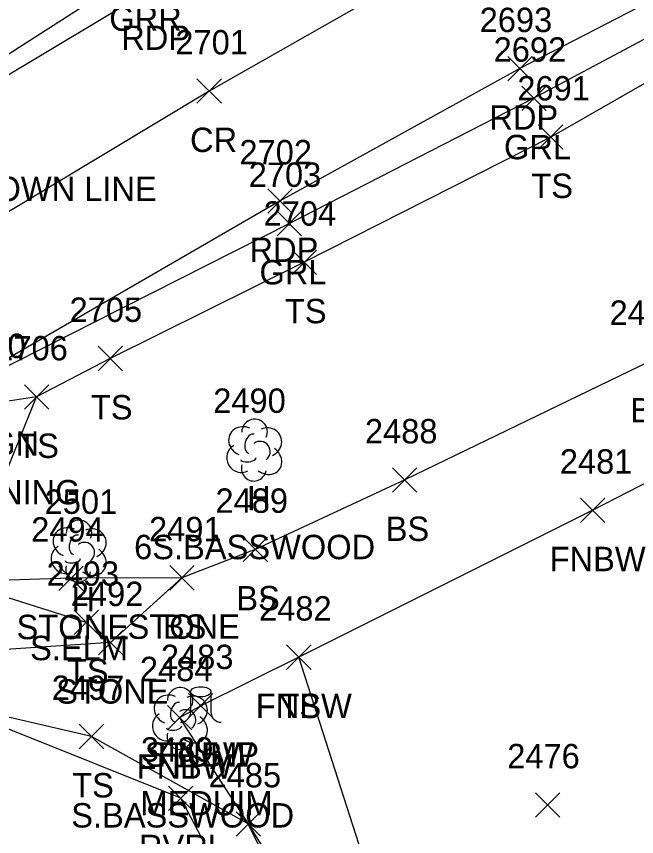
# Model space of a CAD drawing. Extents: x 1443590 to 1445966, y 578314 to 580556.
# Drawn here: x 1444409.5 to 1444460.3, y 579007.3 to 579074.6 of the extents above; entities that cross this region are included whole.
import ezdxf

# ---------------------------------------------------------------- set-up
doc = ezdxf.new("R2010")
doc.units = 0
for name, color, linetype in [('L_A', 7, 'Continuous'), ('L_C', 7, 'Continuous'), ('L_I', 7, 'Continuous'), ('L_TIC', 7, 'Continuous'), ('LASF', 7, 'Continuous'), ('LAWE', 7, 'Continuous'), ('LELB', 7, 'Continuous'), ('LFNC', 7, 'Continuous'), ('LTD', 7, 'Continuous'), ('LTS', 7, 'Continuous'), ('P_A', 7, 'Continuous'), ('P_I', 7, 'Continuous'), ('P_TIC', 7, 'Continuous'), ('PET', 7, 'Continuous'), ('PRC', 7, 'Continuous'), ('R_A', 7, 'Continuous'), ('R_I', 7, 'Continuous'), ('R_TIC', 7, 'Continuous'), ('RGR', 7, 'Continuous'), ('S_A', 7, 'Continuous'), ('S_C', 7, 'Continuous'), ('S_I', 7, 'Continuous')]:
    doc.layers.add(name, color=color, linetype=linetype)

msp = doc.modelspace()

# ---------------------------------------------------------------- linework, layer by layer
at = {"layer": 'L_TIC'}
for points in [[(1444452.294, 579063.707), (1444454.294, 579065.707)], [(1444454.294, 579063.707), (1444452.294, 579065.707)], [(1444432.085, 579053.439), (1444434.085, 579055.439)], [(1444434.085, 579053.439), (1444432.085, 579055.439)], [(1444416.173, 579045.549), (1444418.173, 579047.549)], [(1444418.173, 579045.549), (1444416.173, 579047.549)], [(1444410.136, 579042.392), (1444412.136, 579044.392)], [(1444412.136, 579042.392), (1444410.136, 579044.392)], [(1444410.136, 579042.392), (1444412.136, 579044.392)], [(1444412.136, 579042.392), (1444410.136, 579044.392)], [(1444440.317, 579035.584), (1444442.317, 579037.584)], [(1444442.317, 579035.584), (1444440.317, 579037.584)], [(1444455.734, 579033.105), (1444457.734, 579035.105)], [(1444457.734, 579033.105), (1444455.734, 579035.105)], [(1444428.069, 579029.892), (1444430.069, 579031.892)], [(1444430.069, 579029.892), (1444428.069, 579031.892)], [(1444412.948, 579027.531), (1444414.948, 579029.531)], [(1444414.948, 579027.531), (1444412.948, 579029.531)], [(1444422.047, 579027.559), (1444424.047, 579029.559)], [(1444424.047, 579027.559), (1444422.047, 579029.559)], [(1444422.047, 579027.559), (1444424.047, 579029.559)], [(1444424.047, 579027.559), (1444422.047, 579029.559)], [(1444422.047, 579027.559), (1444424.047, 579029.559)], [(1444424.047, 579027.559), (1444422.047, 579029.559)], [(1444414.21, 579023.911), (1444416.21, 579025.911)], [(1444416.21, 579023.911), (1444414.21, 579025.911)], [(1444416.196, 579022.247), (1444418.196, 579024.247)], [(1444418.196, 579022.247), (1444416.196, 579024.247)], [(1444431.636, 579021.057), (1444433.636, 579023.057)], [(1444433.636, 579021.057), (1444431.636, 579023.057)], [(1444431.636, 579021.057), (1444433.636, 579023.057)], [(1444433.636, 579021.057), (1444431.636, 579023.057)], [(1444423.588, 579017.076), (1444425.588, 579019.076)], [(1444425.588, 579017.076), (1444423.588, 579019.076)], [(1444421.863, 579016.085), (1444423.863, 579018.085)], [(1444423.863, 579016.085), (1444421.863, 579018.085)], [(1444414.636, 579014.549), (1444416.636, 579016.549)], [(1444416.636, 579014.549), (1444414.636, 579016.549)], [(1444421.954, 579009.489), (1444423.954, 579011.489)], [(1444423.954, 579009.489), (1444421.954, 579011.489)], [(1444452.042, 579008.942), (1444454.042, 579010.942)], [(1444454.042, 579008.942), (1444452.042, 579010.942)], [(1444427.492, 579007.377), (1444429.492, 579009.377)], [(1444429.492, 579007.377), (1444427.492, 579009.377)], [(1444427.492, 579007.377), (1444429.492, 579009.377)], [(1444429.492, 579007.377), (1444427.492, 579009.377)]]:
    msp.add_lwpolyline(points, dxfattribs=at)
at = {"layer": 'LASF'}
for points in [[(1444423.047, 579028.559), (1444417.196, 579023.247), (1444403.267, 579022.32), (1444400.362, 579025.521)], [(1444423.047, 579028.559), (1444413.948, 579028.531), (1444404.624, 579028.239), (1444400.362, 579025.521)]]:
    msp.add_lwpolyline(points, dxfattribs=at)
at = {"layer": 'LAWE'}
msp.add_lwpolyline([(1444452.259, 578899.568), (1444450.027, 578919.903), (1444447.706, 578934.129), (1444444.113, 578948.771), (1444441.471, 578959.605), (1444436.952, 578975.607), (1444434.217, 578989.069), (1444422.954, 579010.489), (1444388.222, 579024.404)], dxfattribs=at)
at = {"layer": 'LELB'}
for points in [[(1444529.671, 579102.579), (1444508.342, 579092.122), (1444482.162, 579081.257), (1444453.294, 579064.707), (1444433.085, 579054.439), (1444417.173, 579046.549), (1444411.136, 579043.392), (1444405.773, 579042.574)], [(1444566.518, 579091.054), (1444544.041, 579085.224), (1444526.399, 579080.489), (1444512.387, 579074.693), (1444488.914, 579065.043), (1444461.38, 579046.307), (1444441.317, 579036.584), (1444429.069, 579030.892), (1444423.047, 579028.559)], [(1444415.21, 579024.911), (1444404.624, 579028.239), (1444406.656, 579032.393), (1444411.136, 579043.392)], [(1444500.185, 578917.498), (1444490.615, 578923.176), (1444482.722, 578922.485), (1444476.499, 578917.641), (1444472.472, 578909.91), (1444465.467, 578904.32), (1444453.752, 578899.893), (1444451.241, 578920.529), (1444449.566, 578934.125), (1444445.275, 578950.829), (1444443.075, 578960.4), (1444438.52, 578977.679), (1444436.524, 578988.98), (1444434.717, 578995.909), (1444428.492, 579008.377), (1444415.636, 579015.549), (1444404.886, 579018.036), (1444396.381, 579022.335), (1444389.763, 579026.017)], [(1444453.943, 578962.613), (1444453.99, 578973.548), (1444465.94, 578985.715), (1444465.187, 578998.547), (1444446.919, 578994.781), (1444439.552, 579000.553), (1444432.636, 579022.057)]]:
    msp.add_lwpolyline(points, dxfattribs=at)
at = {"layer": 'LFNC'}
msp.add_lwpolyline([(1444890.648, 579013.76), (1444887.908, 579035.569), (1444886.024, 579049.238), (1444887.332, 579069.983), (1444887.169, 579070.25), (1444893.553, 579088.905), (1444852.859, 579095.074), (1444811.043, 579100.205), (1444771.701, 579104.541), (1444701.161, 579115.559), (1444661.878, 579109.454), (1444623.203, 579102.038), (1444597.43, 579094.831), (1444589.404, 579093.206), (1444556.523, 579082.739), (1444531.377, 579071.364), (1444496.893, 579054.416), (1444474.912, 579043.465), (1444456.734, 579034.105), (1444432.636, 579022.057), (1444424.588, 579018.076), (1444422.863, 579017.085), (1444428.492, 579008.377), (1444434.192, 578999.119)], dxfattribs=at)
at = {"layer": 'LTD'}
for p, q in [((1444428.964, 579039.089), (1444428.964, 579039.089)), ((1444428.964, 579039.089), (1444428.964, 579039.089)), ((1444414.564, 579030.807), (1444414.564, 579030.807)), ((1444414.564, 579030.807), (1444414.564, 579030.807)), ((1444422.863, 579017.085), (1444422.863, 579017.085)), ((1444422.863, 579017.085), (1444422.863, 579017.085))]:
    msp.add_line(p, q, dxfattribs=at)
for centre in [(1444429.01, 579040.523), (1444414.611, 579032.241), (1444422.91, 579018.519)]:
    msp.add_arc(centre, 1.047, 335.52715, 180.95627, dxfattribs=at)
for centre, major_axis, ratio, start_param, end_param in [((1444428.172, 579039.755), (1.21, -0.512), 0.895232, 1.570796, 4.712389), ((1444430.005, 579039.672), (-1.141, -0.483), 0.949671, 1.570796, 4.712389), ((1444428.755, 579039.547), (-0.208, -0.792), 0.645439, 3.141593, 6.283185), ((1444427.881, 579038.38), (0.584, -1.042), 0.959034, 3.141593, 6.283185), ((1444429.464, 579038.922), (-0.5, 0.667), 0.989748, 3.141593, 6.283185), ((1444429.964, 579038.256), (-1.09, 0.792), 0.841452, 1.570796, 4.712389), ((1444428.506, 579038.339), (-0.625, -0.083), 0.423636, 0, 3.141593), ((1444428.964, 579037.589), (0.265, 1.061), 0.942809, 1.570796, 4.712389), ((1444413.773, 579031.474), (1.21, -0.512), 0.895232, 1.570796, 4.712389), ((1444415.606, 579031.391), (-1.141, -0.483), 0.949671, 1.570796, 4.712389), ((1444414.356, 579031.266), (-0.208, -0.792), 0.645439, 3.141593, 6.283185), ((1444415.064, 579030.641), (-0.5, 0.667), 0.989748, 3.141593, 6.283185), ((1444413.481, 579030.099), (0.584, -1.042), 0.959034, 3.141593, 6.283185), ((1444415.565, 579029.974), (-1.09, 0.792), 0.841452, 1.570796, 4.712389), ((1444414.106, 579030.057), (-0.625, -0.083), 0.423636, 0, 3.141593), ((1444414.565, 579029.307), (0.265, 1.061), 0.942809, 1.570796, 4.712389), ((1444422.072, 579017.752), (1.21, -0.512), 0.895232, 1.570796, 4.712389), ((1444423.905, 579017.669), (-1.141, -0.483), 0.949671, 1.570796, 4.712389), ((1444422.655, 579017.544), (-0.208, -0.792), 0.645439, 3.141593, 6.283185), ((1444421.78, 579016.377), (0.584, -1.042), 0.959034, 3.141593, 6.283185), ((1444423.363, 579016.919), (-0.5, 0.667), 0.989748, 3.141593, 6.283185), ((1444423.864, 579016.252), (-1.09, 0.792), 0.841452, 1.570796, 4.712389), ((1444422.405, 579016.335), (-0.625, -0.083), 0.423636, 0, 3.141593), ((1444422.864, 579015.585), (0.265, 1.061), 0.942809, 1.570796, 4.712389)]:
    msp.add_ellipse(centre, major_axis=major_axis, ratio=ratio, start_param=start_param, end_param=end_param, dxfattribs=at)
at = {"layer": 'LTS'}
for p, q in [((1444423.759, 579019.216), (1444423.759, 579017.549)), ((1444425.425, 579019.049), (1444425.425, 579019.216)), ((1444425.425, 579019.216), (1444425.425, 579017.549)), ((1444424.592, 579018.074), (1444424.592, 579018.074)), ((1444424.592, 579018.074), (1444424.592, 579018.074)), ((1444424.592, 579018.049), (1444424.592, 579018.049))]:
    msp.add_line(p, q, dxfattribs=at)
msp.add_circle((1444424.592, 579018.074), 0.0833, dxfattribs=at)
for centre, start, end in [((1444422.925, 579017.549), 270, 360), ((1444426.259, 579017.549), 180, 270)]:
    msp.add_arc(centre, 0.833, start, end, dxfattribs=at)
msp.add_ellipse((1444424.592, 579019.216), major_axis=(-0.833, 0), ratio=0.5, dxfattribs=at)
at = {"layer": 'P_TIC'}
for points in [[(1444449.773, 579069.316), (1444451.773, 579071.316)], [(1444451.773, 579069.316), (1444449.773, 579071.316)], [(1444424.282, 579067.48), (1444426.282, 579069.48)], [(1444426.282, 579067.48), (1444424.282, 579069.48)], [(1444430.103, 579058.465), (1444432.103, 579060.465)], [(1444432.103, 579058.465), (1444430.103, 579060.465)]]:
    msp.add_lwpolyline(points, dxfattribs=at)
at = {"layer": 'PET'}
for points in [[(1444572.861, 579141.398), (1444535.207, 579131.294), (1444500.525, 579118.711), (1444473.735, 579107.056), (1444441.139, 579089.647), (1444420.584, 579076.855), (1444394.662, 579061.334)], [(1444577.172, 579120.561), (1444542.161, 579111.254), (1444508.057, 579098.761), (1444480.731, 579085.811), (1444450.773, 579070.316), (1444431.103, 579059.465), (1444404.838, 579044.29), (1444399.613, 579053.046), (1444394.662, 579061.334)]]:
    msp.add_lwpolyline(points, dxfattribs=at)
at = {"layer": 'PRC'}
msp.add_lwpolyline([(1444575.015, 579131.714), (1444538.161, 579121.711), (1444504.141, 579108.898), (1444477.378, 579096.692), (1444445.786, 579080.132), (1444425.282, 579068.48), (1444399.613, 579053.046)], dxfattribs=at)
at = {"layer": 'R_TIC'}
for points in [[(1444450.918, 579066.887), (1444452.918, 579068.887)], [(1444452.918, 579066.887), (1444450.918, 579068.887)], [(1444430.866, 579056.62), (1444432.866, 579058.62)], [(1444432.866, 579056.62), (1444430.866, 579058.62)]]:
    msp.add_lwpolyline(points, dxfattribs=at)
at = {"layer": 'RGR'}
for points in [[(1444721.528, 579155.323), (1444696.736, 579155.416), (1444655.653, 579153.868), (1444615.282, 579151.277), (1444571.275, 579143.449), (1444534.428, 579133.369), (1444499.195, 579120.655), (1444472.943, 579108.477), (1444439.947, 579090.954), (1444419.604, 579078.421), (1444394.063, 579062.054)], [(1444761.393, 579118.559), (1444730.449, 579124.567), (1444695.103, 579127.465), (1444656.176, 579127.4), (1444619.28, 579124.62), (1444577.799, 579117.058), (1444542.613, 579107.993), (1444509.054, 579096.317), (1444481.27, 579083.598), (1444451.918, 579067.887), (1444431.866, 579057.62), (1444404.791, 579043.919)]]:
    msp.add_lwpolyline(points, dxfattribs=at)

# ---------------------------------------------------------------- texts
at = {"layer": 'L_A'}
for s, p in [('TS', (1444451.704, 579059.707)), ('TS', (1444431.494, 579049.439)), ('TS', (1444415.583, 579041.549)), ('BS', (1444459.821, 579041.307)), ('TS', (1444409.546, 579038.392)), ('TS', (1444409.546, 579038.392)), ('H', (1444428.397, 579034.089)), ('BS', (1444439.758, 579031.584)), ('FNBW', (1444453.206, 579029.105)), ('H', (1444413.997, 579025.807)), ('BS', (1444427.51, 579025.892)), ('STONE', (1444409.491, 579023.531)), ('STONE', (1444418.59, 579023.559)), ('STONE', (1444418.59, 579023.559)), ('BS', (1444421.488, 579023.559)), ('TS', (1444413.62, 579019.911)), ('STONE', (1444412.74, 579018.247)), ('FNBW', (1444429.109, 579017.057)), ('TS', (1444431.046, 579017.057)), ('STUMP', (1444420.013, 579013.076)), ('FNBW', (1444421.06, 579013.076)), ('FNBW', (1444419.336, 579012.085)), ('H', (1444422.296, 579012.085)), ('TS', (1444414.045, 579010.549)), ('RVRL', (1444419.521, 579005.489))]:
    msp.add_text(s, height=2, dxfattribs=at).set_placement(p)
at = {"layer": 'L_C'}
for s, p in [('6S.BASSWOOD', (1444419.129, 579030.089)), ('S.ELM', (1444410.596, 579021.807)), ('MEDUIM', (1444419.643, 579009.076)), ('S.BASSWOOD', (1444413.974, 579008.085))]:
    msp.add_text(s, height=2, dxfattribs=at).set_placement(p)
at = {"layer": 'L_I'}
for s, p in [('2691', (1444450.554, 579067.707)), ('2704', (1444429.746, 579057.439)), ('2705', (1444413.835, 579049.549)), ('2487', (1444458.12, 579049.307)), ('2706', (1444407.743, 579046.392)), ('2706', (1444407.743, 579046.392)), ('2490', (1444425.617, 579042.089)), ('2488', (1444438.058, 579039.584)), ('2481', (1444454.041, 579037.105)), ('2501', (1444411.793, 579033.807)), ('2489', (1444425.801, 579033.892)), ('2494', (1444410.688, 579031.531)), ('2491', (1444420.354, 579031.559)), ('2491', (1444420.354, 579031.559)), ('2491', (1444420.354, 579031.559)), ('2493', (1444411.951, 579027.911)), ('2492', (1444413.937, 579026.247)), ('2482', (1444429.377, 579025.057)), ('2482', (1444429.377, 579025.057)), ('2483', (1444421.328, 579021.076)), ('2483', (1444421.328, 579021.076)), ('2484', (1444419.604, 579020.085)), ('2484', (1444419.604, 579020.085)), ('2497', (1444412.376, 579018.549)), ('3489', (1444419.686, 579013.489)), ('2476', (1444449.727, 579012.942)), ('2485', (1444425.233, 579011.377)), ('2485', (1444425.233, 579011.377))]:
    msp.add_text(s, height=2, dxfattribs=at).set_placement(p)
at = {"layer": 'P_A'}
for s, p in [('RDP', (1444418.072, 579071.855)), ('RDP', (1444448.261, 579065.316)), ('CR', (1444423.716, 579063.48)), ('RDP', (1444428.591, 579054.465))]:
    msp.add_text(s, height=2, dxfattribs=at).set_placement(p)
at = {"layer": 'P_I'}
for s, p in [('2693', (1444447.466, 579073.316)), ('2701', (1444422.511, 579071.48)), ('2702', (1444427.765, 579062.465))]:
    msp.add_text(s, height=2, dxfattribs=at).set_placement(p)
at = {"layer": 'R_A'}
for s, p in [('GRR', (1444417.092, 579073.421)), ('GRL', (1444449.461, 579062.887)), ('GRL', (1444429.409, 579052.62))]:
    msp.add_text(s, height=2, dxfattribs=at).set_placement(p)
at = {"layer": 'R_I'}
for s, p in [('2692', (1444448.611, 579070.887)), ('2703', (1444428.527, 579060.62))]:
    msp.add_text(s, height=2, dxfattribs=at).set_placement(p)
at = {"layer": 'S_A'}
msp.add_text('SIGN', height=2, dxfattribs=at).set_placement((1444404.798, 579038.586))
at = {"layer": 'S_C'}
for s, p in [('WEYBRIDGE & NEW HAVEN TOWN LINE', (1444369.574, 579059.457)), ('WARNING', (1444401.806, 579034.586))]:
    msp.add_text(s, height=2, dxfattribs=at).set_placement(p)
at = {"layer": 'S_I'}
msp.add_text('2720', height=2, dxfattribs=at).set_placement((1444404.294, 579046.586))

doc.saveas('drawing.dxf')
